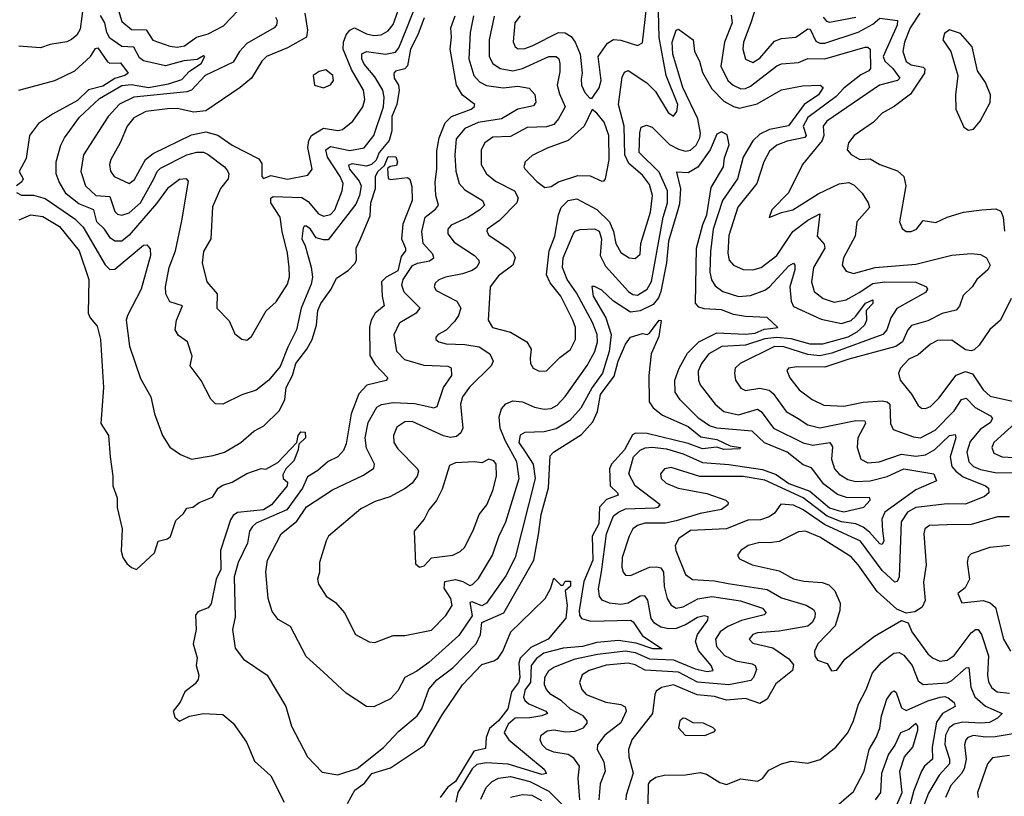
# Model space of a CAD drawing. Extents: x 1245432 to 1420865, y 606325 to 671314.
# Tile 359 of 382: x 1394659 to 1398764, y 642020 to 645258. Entities that reach past the tile are written whole.
import ezdxf

# ---------------------------------------------------------------- set-up
doc = ezdxf.new("R2010")
doc.units = 0

msp = doc.modelspace()

# ---------------------------------------------------------------- linework, layer by layer
at = {"layer": '0CON20XD'}
for points in [[(1396744.7, 645275), (1396723.2, 645245), (1396715.9, 645165.9), (1396724.6, 645145), (1396736.4, 645136.4), (1396765, 645137.6), (1396795, 645148.8), (1396905, 645204.4), (1396933.4, 645203.4), (1396957.6, 645187.6), (1396974.2, 645165), (1396995.8, 645115), (1397004.2, 645035), (1396999.9, 645010.1), (1397001.1, 644985), (1397015, 644954.3), (1397035, 644931.2), (1397045, 644931.2), (1397075, 644974), (1397082.3, 645005), (1397070, 645105), (1397109.9, 645160.1), (1397135, 645175.7), (1397165, 645173.4), (1397235, 645150.4), (1397255, 645161.4), (1397289.2, 645455)], [(1394924.2, 645325), (1394910.6, 645219.4), (1394896.2, 645193.8), (1394875, 645175.5), (1394855, 645165.5), (1394785, 645154.6), (1394745, 645140.4), (1394655, 645147.8)], [(1395725, 645268.8), (1395731.9, 645255), (1395729.5, 645235), (1395720, 645225), (1395605, 645159.3), (1395574.8, 645125), (1395548.3, 645081.7), (1395431.6, 645025), (1395374.7, 644965), (1395355, 644958), (1395134.6, 644935.4), (1395075, 644906.2), (1395026.8, 644855), (1394924.1, 644695), (1394913.9, 644625), (1394933.4, 644565), (1394975.7, 644525.7), (1395035, 644521.6), (1395055, 644458.2), (1395067, 644447), (1395085, 644442.5), (1395115, 644452.9), (1395162.5, 644495), (1395217.3, 644595), (1395231.3, 644625), (1395245, 644638.8), (1395355, 644695.2), (1395396.5, 644706.5), (1395425, 644705.7), (1395445, 644696.8), (1395512.5, 644645), (1395525, 644628.6), (1395530, 644615), (1395527.1, 644595), (1395495.5, 644555), (1395461.8, 644478.2), (1395455.5, 644345), (1395425, 644291.2), (1395419.5, 644245), (1395438.5, 644165), (1395481.2, 644115), (1395480.6, 644055), (1395532.2, 644002.2), (1395555, 643948.8), (1395585, 643926), (1395605, 643922), (1395625, 643937.5), (1395686.4, 644043.6), (1395728.2, 644081.8), (1395775.5, 644155), (1395783.4, 644186.6), (1395782.5, 644225), (1395775.3, 644284.8), (1395753, 644375), (1395744.1, 644435), (1395705.8, 644495), (1395705.9, 644514.1), (1395715, 644521.3), (1395835, 644517.3), (1395860.7, 644500.7), (1395905, 644448.1), (1395925, 644438.9), (1395955, 644445.7), (1395971.8, 644465), (1396003, 644545), (1396007, 644575), (1395994.8, 644605), (1395941.5, 644685), (1395935.3, 644715), (1395955, 644729.4), (1396035, 644712.3), (1396095, 644723.4), (1396135.2, 644775), (1396175.8, 644895), (1396178.4, 644935), (1396172.8, 644965), (1396139.6, 645019.6), (1396095, 645072.2), (1396085.7, 645095), (1396085, 645116.2), (1396103.9, 645126.1), (1396184.1, 645114.1), (1396225, 645122.4), (1396239.7, 645140.3), (1396272.8, 645222.8), (1396308.8, 645315)], [(1395062.6, 645325), (1395085, 645251.1), (1395125, 645217.1), (1395185.5, 645215.5), (1395213.3, 645173.3), (1395285, 645147.3), (1395315, 645143.2), (1395345, 645150), (1395395.5, 645185), (1395445, 645199.8), (1395507.7, 645232.3), (1395568.6, 645295)], [(1397729.8, 645315), (1397706.7, 645245), (1397676.6, 645165), (1397673.8, 645135), (1397685, 645094.4), (1397715, 645080), (1397745, 645097.5), (1397805, 645168.6), (1397835, 645179.8), (1397895, 645185.2), (1397945, 645220.3), (1397955, 645218.5), (1397978.5, 645168.5), (1397995, 645160.5), (1398015, 645160.3), (1398155, 645206.3), (1398215, 645239.4), (1398245, 645264), (1398318.9, 645255), (1398316.5, 645235), (1398258.8, 645105), (1398265.7, 645085), (1398299.1, 645055), (1398328.4, 645015), (1398318.5, 645005), (1398243.1, 644985), (1398023.3, 644835), (1398008.6, 644815), (1398010.8, 644775), (1398004, 644755), (1397922.5, 644655), (1397864.1, 644535.9), (1397794, 644465), (1397783.3, 644433.3), (1397835, 644454.3), (1397882, 644465), (1397987.4, 644532.6), (1398075, 644574.3), (1398115, 644579), (1398138.4, 644568.4), (1398171.5, 644535), (1398196.7, 644495), (1398201.1, 644475), (1398148.5, 644415), (1398141.3, 644355), (1398093.1, 644265), (1398087.8, 644235), (1398105, 644209.4), (1398135, 644199.6), (1398225, 644225.6), (1398395, 644239), (1398545, 644275.8), (1398625, 644283.3), (1398665, 644279.6), (1398690, 644265), (1398705.4, 644235), (1398695.5, 644215), (1398648.6, 644175), (1398630, 644145), (1398591.9, 644108.1), (1398576.5, 644063.5), (1398563.3, 644046.7), (1398505, 644032.7), (1398445, 644003), (1398377, 643983), (1398361.1, 643965), (1398339.3, 643915), (1398311.5, 643895), (1398115, 643842.4), (1398015, 643809.1), (1397898.9, 643811.1), (1397864.6, 643805.4), (1397857.5, 643795), (1397869.5, 643765), (1397908.2, 643715), (1397962.2, 643675), (1398010.9, 643650.9), (1398095, 643646.6), (1398175, 643663.1), (1398255, 643669.3)], [(1395873.6, 644226.4), (1395879.2, 644185), (1395874.4, 644155), (1395832.4, 644055), (1395813.3, 643965), (1395776.6, 643893.4), (1395745, 643812.7), (1395697.3, 643755), (1395645, 643713.5), (1395585, 643694.5), (1395505, 643655.6), (1395475, 643656.7), (1395455, 643675.6), (1395415, 643753.8), (1395369.2, 643815), (1395378.1, 643855), (1395357.9, 643915), (1395321.2, 643941.2), (1395307.3, 643965), (1395311.7, 644005), (1395337.3, 644065), (1395285, 644081.4), (1395268.2, 644115), (1395266.2, 644145), (1395282.4, 644225), (1395308.3, 644295), (1395335, 644418.9), (1395362, 644585), (1395354.2, 644594.2), (1395325, 644592.1), (1395275, 644554.7), (1395228.4, 644491.6), (1395115, 644360), (1395085, 644335.3), (1395055, 644334.7), (1395037.5, 644347.5), (1395012, 644385), (1394980.5, 644415), (1394967.6, 644465), (1394905, 644490.7), (1394852.6, 644532.6), (1394822.5, 644582.5), (1394810.9, 644615), (1394810.8, 644665), (1394830, 644735), (1394844.7, 644765), (1394907.6, 644852.4), (1394990.6, 644929.4), (1395085, 644983.4), (1395125, 644987.5), (1395195, 644976), (1395278.7, 644991.3), (1395335, 645009.4), (1395366.7, 645043.3), (1395414.7, 645075), (1395430.8, 645105), (1395425, 645107.9), (1395398, 645092), (1395343.4, 645086.6), (1395266.6, 645066.6), (1395175, 645086.1), (1395158.7, 645098.7), (1395135, 645143.3), (1395085, 645146.4), (1395035, 645181.9), (1395022.5, 645205), (1395013.5, 645245), (1394995.4, 645275.4)], [(1395847.6, 645285), (1395858.9, 645215), (1395854.2, 645185), (1395775, 645141.1), (1395687.3, 645105), (1395668.2, 645085), (1395625.5, 645014.5), (1395577.5, 644975), (1395435, 644878.4), (1395385, 644873.1), (1395315, 644887.7), (1395275, 644886.3), (1395185, 644874.8), (1395135, 644849.7), (1395106.7, 644815), (1395077.8, 644745), (1395038.7, 644675), (1395032.8, 644655), (1395037.1, 644627.1), (1395051.9, 644605), (1395115, 644574.6), (1395137.8, 644592.2), (1395182.6, 644675), (1395215, 644700), (1395375, 644778), (1395435, 644790.7), (1395485, 644777.1), (1395545, 644734.7), (1395655, 644678.5), (1395668.1, 644658.1), (1395668, 644605), (1395675, 644596.2), (1395705, 644609.1), (1395775, 644593.2), (1395860, 644610), (1395877.3, 644635), (1395860.4, 644725), (1395864.3, 644755), (1395874.5, 644775.5), (1395925, 644805.7), (1395985, 644795.7), (1396005, 644800), (1396047.3, 644835), (1396089.2, 644895), (1396097.2, 644925), (1396091.9, 644965), (1396041.3, 645051.3), (1396007.7, 645135), (1396008.6, 645165), (1396019.5, 645195), (1396035, 645215.2), (1396055, 645224.4), (1396105, 645199), (1396135, 645192.1), (1396165.2, 645194.8), (1396195, 645211.2), (1396215, 645238.8), (1396235, 645292.2)], [(1396994.3, 642005), (1396987, 642095), (1396993.1, 642145), (1396968.4, 642178.4), (1396945, 642193.7), (1396885, 642203.9), (1396855, 642215.8), (1396836.9, 642235), (1396828.4, 642255), (1396833.1, 642275), (1396857.7, 642292.3), (1396885, 642296.7), (1396935, 642288.4), (1396975, 642291.5), (1397009.5, 642305), (1397024.5, 642325), (1397024.5, 642335), (1397007.5, 642355), (1396955, 642383.2), (1396917.5, 642417.5), (1396872.5, 642445), (1396854.8, 642464.8), (1396847.2, 642485), (1396848.4, 642515), (1396865, 642544.6), (1396885, 642558), (1396975, 642593.7), (1397067.7, 642612.3), (1397185, 642626.4), (1397225, 642618.8), (1397285, 642592.5), (1397385, 642588.6), (1397475, 642551.2), (1397525, 642540.6), (1397549.5, 642545), (1397541.8, 642565), (1397488.5, 642628.5), (1397476.6, 642665), (1397484.2, 642695), (1397528.2, 642755), (1397528.5, 642768.5), (1397511.9, 642771.9), (1397485, 642765.9), (1397435.1, 642734.9), (1397395, 642719.7), (1397365, 642717.9), (1397331.5, 642725), (1397305, 642741.9), (1397291.3, 642761.3), (1397277.2, 642837.2), (1397265, 642856.1), (1397245, 642853.8), (1397195, 642824.8), (1397165, 642819.8), (1397118, 642825), (1397087.7, 642837.7), (1397076.4, 642855), (1397071.1, 642885), (1397084.6, 642955.4), (1397105.6, 643115), (1397135, 643188.7), (1397154.6, 643205), (1397185, 643218.1), (1397307.1, 643222.9), (1397321.2, 643225), (1397329.4, 643235), (1397224.1, 643315), (1397198.1, 643365), (1397218.1, 643435), (1397245, 643462.9), (1397266.9, 643473.1), (1397295, 643476.3), (1397355, 643469.3), (1397425, 643448.2), (1397505, 643411.3), (1397615, 643403), (1397755, 643382.6), (1397811.9, 643361.9), (1397865, 643324.6), (1397952.9, 643292.9), (1398035, 643222.7), (1398071.2, 643211.2), (1398095, 643206.7), (1398178, 643225), (1398204, 643255), (1398202.5, 643265), (1398105.6, 643265.6), (1398068.8, 643278.8), (1398011.4, 643321.4), (1397959.6, 643389.6), (1397925, 643402.2), (1397858.5, 643455), (1397763.3, 643493.3), (1397713, 643543), (1397565, 643554.6), (1397534.1, 643565), (1397489.5, 643595), (1397412.7, 643672.7), (1397390.9, 643705), (1397390.3, 643755), (1397407.9, 643805), (1397442.4, 643867.6), (1397490.6, 643915), (1397565, 643952.4), (1397683.1, 643946.9), (1397725, 643951.5), (1397762.2, 643967.8), (1397788.8, 643971.2), (1397820, 643975), (1397775, 644017.1), (1397685, 644020.6), (1397635, 644029.6), (1397585, 644047.9), (1397512.3, 644052.3), (1397489.5, 644059.5), (1397475.6, 644075.6), (1397480.3, 644305), (1397506.2, 644403.8), (1397523.2, 644445), (1397542, 644558), (1397593.2, 644645), (1397597.8, 644682.2), (1397616, 644736), (1397608.8, 644778.8), (1397585, 644790), (1397565, 644781.2), (1397538, 644715), (1397486.4, 644643.6), (1397445, 644619.7), (1397397.3, 644622.7), (1397413.4, 644553.4), (1397410, 644490), (1397399.4, 644455), (1397364, 644335), (1397355.6, 644245), (1397332.2, 644125), (1397321.8, 644098.2), (1397299.4, 644070.6), (1397245, 644043.6), (1397205, 644038.5), (1397135, 644084.5), (1397085, 644130.4), (1397055, 644146.4), (1397044.6, 644145.4), (1397050, 644105), (1397101.9, 644015), (1397124.3, 643945), (1397116.9, 643875), (1397087.9, 643785), (1397045.1, 643724.9), (1396998.6, 643638.6), (1396952.8, 643587.2), (1396895, 643551.6), (1396845, 643539.6), (1396765, 643537.5), (1396745, 643525.6), (1396739.7, 643495), (1396765.9, 643455.9), (1396799, 643405), (1396807.9, 643345), (1396723.8, 643015), (1396685, 642938.5), (1396605, 642824.7), (1396585, 642813.7), (1396545, 642831.1), (1396535, 642827.5), (1396545, 642772.7), (1396489.3, 642690.7), (1396365, 642577.3), (1396315, 642541.4), (1396265, 642515.4), (1396235, 642459.2), (1396205, 642425.6), (1396135, 642393.3), (1396105, 642394.4), (1396020.2, 642450.2), (1395925, 642538.1), (1395852.4, 642602.4), (1395787.5, 642727.5), (1395736.6, 642756.6), (1395711.1, 642791.1), (1395693.9, 642845), (1395685.4, 642955.4), (1395691.5, 643005), (1395748.5, 643115), (1395813.5, 643166.5), (1395855, 643226.7), (1395962.8, 643297.2), (1396091.7, 643358.3), (1396135, 643387.5), (1396137.9, 643405), (1396105, 643471.4), (1396099.6, 643515), (1396112, 643578), (1396148, 643642), (1396166.8, 643653.2), (1396215, 643662.3), (1396305, 643657.9), (1396356.3, 643646.3), (1396385, 643639.3), (1396399.1, 643645), (1396425.2, 643724.8), (1396460.7, 643775), (1396459.1, 643805), (1396445, 643812), (1396345, 643815.7), (1396265, 643839.4), (1396230.9, 643875), (1396219.7, 643945), (1396243.9, 643995), (1396315, 644036.8), (1396327.7, 644055), (1396261.4, 644121.4), (1396251.6, 644151.6), (1396257.6, 644175), (1396296.1, 644233.9), (1396316.5, 644243.5), (1396367.2, 644252.8), (1396385.8, 644265), (1396381.2, 644281.2), (1396341, 644325), (1396334.8, 644375.2), (1396348.8, 644435), (1396391.8, 644468.2), (1396404.1, 644485), (1396393.3, 644525), (1396390.3, 644580.3), (1396398.3, 644635), (1396398.4, 644711.6), (1396407, 644765), (1396431.8, 644828.2), (1396459.2, 644855), (1396540.4, 644885), (1396553.6, 644895), (1396556.2, 644905), (1396504.1, 644944.1), (1396480, 644985), (1396453.9, 645135), (1396459.2, 645185), (1396456.1, 645225), (1396474.5, 645275)], [(1396345, 645265.8), (1396318.7, 645195), (1396287.5, 645135), (1396275, 645065.4), (1396265, 645054), (1396225.9, 645044.1), (1396218.3, 645035), (1396220, 645015), (1396238.5, 644985), (1396240.7, 644965), (1396230.3, 644905), (1396210.6, 644855), (1396209.6, 644795), (1396198.8, 644755), (1396157.9, 644705), (1396145, 644672.4), (1396125, 644655.1), (1396105, 644648), (1396045, 644657.3), (1396028.8, 644651.2), (1396034.1, 644635), (1396074.5, 644585), (1396081.6, 644565), (1396075.3, 644524.7), (1396060.3, 644489.7), (1395945, 644340.8), (1395925, 644340), (1395895, 644349.3), (1395870.7, 644385), (1395855, 644397.5), (1395845, 644396.9), (1395841.1, 644388.9), (1395834.7, 644345), (1395848.8, 644315), (1395873.6, 644226.4)], [(1396550.6, 645275), (1396536.5, 645205), (1396531.6, 645095), (1396552, 645025), (1396575, 644998.9), (1396605, 644984.4), (1396675, 644974.8), (1396735, 644980.9), (1396783.1, 644973.1), (1396806.4, 644946.4), (1396810.8, 644915), (1396800.5, 644899.5), (1396735.2, 644884.8), (1396666.7, 644845), (1396570.3, 644829.7), (1396514.6, 644805), (1396479, 644761), (1396472.7, 644692.7), (1396476.5, 644626.5), (1396490.9, 644575), (1396515, 644548.8), (1396588.1, 644505), (1396596.4, 644485), (1396577.1, 644465), (1396526.5, 644433.5), (1396458.1, 644401.9), (1396444, 644385), (1396443.9, 644365), (1396470.2, 644330.2), (1396555.4, 644275), (1396572.7, 644255), (1396573.8, 644245), (1396563.8, 644225), (1396545, 644211.9), (1396505, 644198), (1396434.2, 644185), (1396405.9, 644174.1), (1396390.2, 644159.8), (1396386.4, 644145), (1396395, 644129.5), (1396480.5, 644085), (1396497.5, 644055), (1396488.2, 644025), (1396470.9, 643999.1), (1396436.1, 643963.9), (1396404, 643945), (1396393.8, 643935), (1396393.8, 643925), (1396406.2, 643915), (1396436.6, 643906.6), (1396515, 643903.3), (1396573.7, 643893.7), (1396619.4, 643865), (1396632.9, 643835), (1396623.8, 643815), (1396534.3, 643725.7), (1396504.8, 643685.2), (1396495.8, 643655), (1396505.7, 643554.3), (1396497.9, 643535), (1396480, 643520), (1396455, 643516.2), (1396425, 643522.6), (1396295, 643582.7), (1396265, 643581.2), (1396230.7, 643559.3), (1396216.8, 643525), (1396218.9, 643495), (1396235, 643468.5), (1396317.7, 643385), (1396321.8, 643375), (1396316.2, 643355), (1396294.5, 643325), (1396266.2, 643303.8), (1396201.2, 643268.8), (1396140.3, 643249.7), (1396081.1, 643218.9), (1395945.8, 643105), (1395935.7, 643085), (1395908.6, 642995), (1395909.2, 642955), (1395900, 642925), (1395904.2, 642905), (1395936, 642855), (1395975, 642828), (1396012.5, 642785), (1396058.8, 642695), (1396115, 642663.8), (1396139.3, 642660.7), (1396215, 642690.5), (1396265, 642690.5), (1396375, 642713.1), (1396435, 642773.8), (1396461.6, 642815), (1396456.4, 642845), (1396427.7, 642887.7), (1396431.7, 642915), (1396475, 642924.5), (1396506, 642916), (1396535, 642899.5), (1396546.8, 642903.2), (1396571.3, 642928.7), (1396630.5, 643025), (1396656.2, 643103.8), (1396686.1, 643165), (1396741.5, 643345), (1396731.7, 643415), (1396682.9, 643502.9), (1396662.5, 643555), (1396658.3, 643601.7), (1396666.7, 643635), (1396685, 643656.8), (1396715, 643668.6), (1396755, 643664.2), (1396805, 643643.1), (1396845, 643633.8), (1396875, 643637.5), (1396898.9, 643651.1), (1396933.4, 643686.6), (1397025, 643816.2), (1397057.2, 643875), (1397067.7, 643915), (1397065.8, 643945), (1397047.3, 643995), (1396979.5, 644119.5), (1396941.5, 644175), (1396922, 644225), (1396924.1, 644265.9), (1396966.2, 644363.8), (1396975, 644376.5), (1396995, 644383.8), (1397055.8, 644385.8), (1397075, 644376.9), (1397083.9, 644343.9), (1397078.1, 644275), (1397100.6, 644230.6), (1397196.6, 644125), (1397215, 644111.9), (1397235, 644108.9), (1397275, 644134.2), (1397293.3, 644166.7), (1397341, 644435)], [(1396636.5, 645273.5), (1396615.6, 645175), (1396616.5, 645105), (1396631.4, 645075), (1396662.2, 645055), (1396715, 645044.8), (1396755.5, 645055), (1396865, 645104.8), (1396895.5, 645105.5), (1396905.8, 645095), (1396910.3, 645075), (1396910.6, 645040.6), (1396900, 644985), (1396908.9, 644948.9), (1396932.8, 644895), (1396905, 644844.6), (1396885, 644821.4), (1396855, 644811.6), (1396775, 644809.3), (1396705, 644771.1), (1396631.6, 644768.4), (1396598.2, 644745), (1396583.1, 644715), (1396582.5, 644655), (1396604.6, 644615), (1396642.5, 644585), (1396721.2, 644545), (1396737.1, 644515), (1396730.7, 644495), (1396659, 644421), (1396607.8, 644385), (1396605.6, 644375), (1396615, 644360), (1396695, 644305.9), (1396715.9, 644285), (1396724.2, 644265), (1396715, 644234.6), (1396655, 644190), (1396619.6, 644145), (1396612.1, 644005), (1396630, 643975), (1396705, 643954.7), (1396773.1, 643915), (1396791.2, 643885), (1396786.9, 643846.9), (1396788.6, 643825), (1396798.8, 643805), (1396825, 643793.3), (1396855, 643794.4), (1396910.8, 643849.1), (1396955, 643882.5), (1396976.2, 643925), (1396975.3, 643974.7), (1396964.7, 644005), (1396914.8, 644105), (1396870.7, 644160.7), (1396854.8, 644195), (1396866.1, 644295), (1396889.7, 644355), (1396905.2, 644445), (1396916.6, 644475), (1396945, 644504.3), (1396981.2, 644511.2), (1397065, 644467.5), (1397117.8, 644415), (1397134.3, 644375), (1397144.7, 644325), (1397165, 644287.1), (1397200, 644265), (1397225, 644262.9), (1397245, 644280), (1397248.9, 644325), (1397288.3, 644455), (1397297.5, 644525), (1397285, 644570.4), (1397255, 644610.5), (1397198.3, 644658.3), (1397181.8, 644695), (1397178.5, 644815), (1397155.2, 644905), (1397171, 645019), (1397180.3, 645039.7), (1397195, 645046.1), (1397273.8, 644995), (1397309.2, 644959.2), (1397361.9, 644871.9), (1397385, 644855.6), (1397398.7, 644875), (1397401.9, 644905), (1397354.3, 645025), (1397324.6, 645184.6), (1397322.6, 645292.6)], [(1397625, 645277.5), (1397629.1, 645245), (1397597.2, 645165), (1397581.9, 645065), (1397611.4, 645005), (1397633.1, 644985), (1397665, 644970), (1397685, 644970.7), (1397705, 644980.9), (1397815, 645065.3), (1397835, 645074.7), (1397905, 645079.6), (1397945, 645096.8), (1398015, 645094.5), (1398183.8, 645143.8), (1398195, 645143.6), (1398204.5, 645135), (1398205.3, 645055), (1398199.5, 645045), (1398165, 645027.7), (1398095, 644972.5), (1398062.4, 644937.6), (1397945, 644850.9), (1397925.2, 644815), (1397938.3, 644775), (1397932.4, 644767.6), (1397857.9, 644752.1), (1397815, 644734.7), (1397785, 644709.6), (1397761.6, 644665), (1397732.5, 644575), (1397652.9, 644477.1), (1397615, 644358.8), (1397610.8, 644285), (1397616.1, 644255), (1397634.8, 644234.8), (1397675, 644216.5), (1397715, 644215.3), (1397750, 644225), (1397815, 644274.7), (1397882.6, 644375), (1397945, 644422), (1397995, 644448.6), (1397983, 644355), (1398012.5, 644322.5), (1398015.8, 644305.8), (1397967.6, 644225), (1397960.5, 644165), (1397971.2, 644125), (1398008.5, 644095), (1398055, 644080.9), (1398105, 644090.2), (1398159.1, 644120.9), (1398215, 644158.2), (1398265, 644165.4), (1398394.4, 644164.4), (1398438.8, 644145), (1398443.3, 644135), (1398435, 644120.6), (1398315, 644053.5), (1398290.7, 644015), (1398274.2, 643965), (1398256.8, 643945), (1398045, 643867.6), (1397995, 643856.6), (1397945, 643861.9), (1397845, 643894.6), (1397805, 643895.1), (1397661.9, 643825), (1397641.8, 643805), (1397638.2, 643785), (1397643.6, 643755), (1397665, 643721.5), (1397685, 643711.8), (1397745, 643721.2), (1397783.9, 643713.9), (1397800, 643700), (1397854.2, 643624.2), (1397903.6, 643595), (1397945, 643568.6), (1397995, 643556.8), (1398145, 643586.7), (1398182.9, 643585), (1398185.3, 643575), (1398152.8, 643515), (1398149.7, 643475), (1398165.3, 643425.3), (1398195, 643410.2), (1398241.4, 643415), (1398335, 643446.9), (1398395, 643438.7), (1398435, 643443.9), (1398473.4, 643466.6), (1398535, 643524.7), (1398559.1, 643529.1), (1398561, 643515), (1398538.5, 643435), (1398544.8, 643395), (1398561.1, 643375), (1398592.5, 643352.6), (1398685.5, 643315), (1398698.5, 643305), (1398698.9, 643285), (1398680.6, 643269.4), (1398601.7, 643238.3), (1398525, 643240), (1398395, 643224.2), (1398360, 643205), (1398334.3, 643165), (1398324.7, 642935), (1398316.9, 642915), (1398306.8, 642913.2), (1398255, 642960.8), (1398164.4, 643084.4), (1398013.4, 643153.4), (1397925.8, 643215), (1397885, 643234.4), (1397831.9, 643238.1), (1397805, 643200.6), (1397784, 643185), (1397746.8, 643173.2), (1397695, 643171.6), (1397605, 643135.2), (1397455, 643128.2), (1397407.1, 643095), (1397391.8, 643065), (1397394.6, 643045), (1397435.2, 642945.2), (1397464.3, 642924.3), (1397555, 642918.9), (1397612.6, 642907.4)], [(1398009, 645269), (1398022.6, 645252.6), (1398035, 645248.6), (1398145, 645268.3)], [(1398411.1, 645285), (1398371.7, 645225), (1398347.8, 645165), (1398340, 645125), (1398355, 645083.5), (1398375, 645070.7), (1398425, 645060.6), (1398432.8, 645052.8), (1398430.8, 645035), (1398372.7, 644947.3), (1398304.3, 644895.7), (1398255, 644868.9), (1398218.7, 644831.3), (1398137.8, 644775), (1398113.6, 644745), (1398108.9, 644715), (1398125, 644695.7), (1398161.2, 644675), (1398205, 644678), (1398245, 644654.6), (1398318.3, 644628.3), (1398344.3, 644605), (1398352.5, 644565), (1398327.1, 644415), (1398337.7, 644387.7), (1398354.4, 644374.4), (1398375, 644374.5), (1398397.5, 644385), (1398425, 644421.4), (1398477.8, 644412.2), (1398525, 644434.5), (1398593.8, 644456.2), (1398670, 644465), (1398729.1, 644469.1), (1398749.3, 644459.3), (1398758.9, 644435), (1398765, 644376.7)], [(1397341, 644435), (1397359.1, 644495), (1397359.4, 644545), (1397325, 644621.9), (1397242, 644705), (1397243.9, 644786.1), (1397250, 644810), (1397271.7, 644818.3), (1397295, 644810), (1397368.4, 644738.4), (1397405, 644717.8), (1397435, 644709.6), (1397455, 644714.8), (1397479, 644735), (1397494.8, 644765), (1397497.5, 644785), (1397486.4, 644845), (1397423.9, 644975), (1397381.9, 645115), (1397379.5, 645165), (1397395, 645214.2), (1397405, 645218.6), (1397466.9, 645175), (1397472.6, 645125), (1397493, 645085), (1397505, 645038.5), (1397545, 644969.4), (1397595, 644918.1), (1397635, 644895.9), (1397659.7, 644889.7), (1397733.1, 644906.9), (1397835, 644965.2), (1397921.9, 644981.9), (1397995.4, 644985.4), (1398008.9, 644975), (1397989.3, 644945), (1397929.2, 644905), (1397864.6, 644815.4), (1397785, 644800.9), (1397745, 644780.7), (1397715, 644752.5), (1397674.4, 644685), (1397651.6, 644595), (1397589.3, 644505), (1397550.3, 644385), (1397538.5, 644291.5), (1397535.8, 644205.8), (1397543.6, 644173.6), (1397558.7, 644148.7), (1397590.6, 644125), (1397655, 644104.3), (1397705, 644107.5), (1397765, 644130.2), (1397785, 644143.7), (1397865, 644231.8), (1397885, 644243.1), (1397890.9, 644235), (1397889.8, 644215), (1397870.2, 644145), (1397874.4, 644085), (1397885, 644061.8), (1397999.5, 644009.5), (1398085, 643991.4), (1398125, 644004), (1398145, 644021.5), (1398185, 644076.8), (1398215, 644090.4), (1398215.2, 644075), (1398188.2, 644045), (1398188.8, 644005), (1398181.4, 643985), (1398149.2, 643955), (1398111.1, 643935), (1398005.2, 643905.2), (1397954.3, 643905.7), (1397875, 643927.3), (1397815, 643933), (1397765, 643927.5), (1397685, 643900.9), (1397585.6, 643895), (1397531.7, 643865), (1397501.1, 643825), (1397487.6, 643792.4), (1397488.1, 643755), (1397496, 643736), (1397558, 643655), (1397594.2, 643624.2), (1397655, 643610.7), (1397735, 643634.8), (1397749.7, 643625), (1397801.3, 643555), (1397925, 643494.1), (1397965, 643483.9), (1398036.8, 643495), (1398047.4, 643477.4), (1398043.7, 643425), (1398055.5, 643385.5), (1398075, 643362.9), (1398110.9, 643340.9), (1398145, 643333), (1398205, 643335.5), (1398275, 643352.9), (1398345, 643385.5), (1398469.5, 643365), (1398480.8, 643335), (1398395, 643297.8), (1398266.2, 643205), (1398253.1, 643175), (1398256.4, 643126.4), (1398261.3, 643085), (1398255, 643069.6), (1398245, 643072.5), (1398201.9, 643121.9), (1398175, 643142.3), (1398145, 643155.7), (1398085, 643164.9), (1398025, 643187.5), (1397924.9, 643264.9), (1397765, 643337.9), (1397675, 643352.9), (1397494, 643354), (1397375, 643390.6), (1397347.5, 643385), (1397330.5, 643365), (1397333.6, 643345), (1397354.4, 643325), (1397404, 643305), (1397522.9, 643282.9), (1397602, 643255), (1397613.1, 643245), (1397611.1, 643235), (1397585, 643215.3), (1397495, 643199), (1397395, 643168.4), (1397350.8, 643159.2), (1397265, 643158.6), (1397235, 643149.5), (1397215.4, 643135), (1397199.4, 643105), (1397171, 643015), (1397169.2, 642975), (1397175, 642954.2), (1397185, 642942.2), (1397205, 642940), (1397285, 642974.8), (1397315, 642977.4), (1397331.9, 642971.9), (1397342.9, 642955), (1397346, 642895), (1397358.1, 642845), (1397375, 642816.4), (1397395, 642804.7), (1397425, 642809.8), (1397486.3, 642843.7), (1397545, 642852.8), (1397664.2, 642835), (1397755.5, 642805), (1397771.1, 642785), (1397763.2, 642776.8), (1397667.4, 642752.6), (1397611.7, 642728.3), (1397579.4, 642705), (1397560.3, 642675), (1397563.8, 642645), (1397596.8, 642606.8), (1397645, 642584.2), (1397712.2, 642572.2), (1397725.5, 642565), (1397731.1, 642548.9), (1397718.7, 642515), (1397707.6, 642502.4), (1397615, 642484.6), (1397485, 642495.7), (1397405, 642537.2), (1397265.8, 642545.8), (1397225, 642567.9), (1397195, 642575.7), (1397103.3, 642566.7), (1397033.5, 642545), (1397003.5, 642526.5), (1396992.3, 642495), (1397002.4, 642465), (1397020, 642445), (1397102, 642412), (1397165, 642403.3), (1397182.3, 642392.3), (1397187.3, 642375), (1397165, 642326), (1397098.8, 642275), (1397067.7, 642235), (1397066.8, 642215), (1397093.4, 642163.4), (1397099.2, 642125), (1397078.6, 642071.4), (1397073.5, 642005)], [(1398615, 644797.5), (1398635, 644802.5), (1398663.3, 644835), (1398705, 644912.5), (1398705.6, 644945), (1398685, 644996.2), (1398652, 645045), (1398630, 645145), (1398580.5, 645200.5), (1398535, 645216.2), (1398515, 645201.2), (1398507.5, 645175), (1398541.4, 645125), (1398570, 645025), (1398560, 644945), (1398561.2, 644885), (1398595, 644810), (1398615, 644797.5)], [(1394655.2, 644964.8), (1394805.6, 645005), (1394888.7, 645045), (1394953.3, 645105), (1394975, 645138.6), (1394985, 645141.5), (1395025, 645082.5), (1395035, 645077.7), (1395079, 645079), (1395110.3, 645035), (1395096.7, 645025), (1395055, 645013.3), (1395005, 644981.5), (1394944.8, 644965.2), (1394898.9, 644921.1), (1394795, 644864.8), (1394737.1, 644825), (1394699.2, 644775), (1394685, 644678.8), (1394656.1, 644625), (1394673.5, 644595), (1394667.9, 644582.1), (1394644.7, 644565)], [(1395925, 644974.3), (1395955, 644986), (1395966.9, 645005), (1395964.3, 645025), (1395935, 645049.2), (1395907.3, 645042.7), (1395882.5, 645025), (1395887.5, 644985), (1395925, 644974.3)], [(1396847.9, 644557.9), (1396875, 644562.7), (1396905, 644582.1), (1396985, 644608.8), (1397036.7, 644606.7), (1397085, 644584.4), (1397095, 644586.2), (1397100.8, 644595), (1397116, 644674), (1397115.5, 644775.5), (1397095, 644830.6), (1397065, 644868.1), (1397045, 644883.3), (1397012, 644815), (1396945.5, 644754.5), (1396857.2, 644722.7), (1396795, 644692.1), (1396765.6, 644665), (1396760, 644645), (1396765, 644636), (1396815, 644583.5), (1396847.9, 644557.9)], [(1394645, 644537.1), (1394666.4, 644526.4), (1394715.9, 644525.9), (1394765, 644512.2), (1394888.3, 644428.3), (1394922.9, 644392.9), (1395015, 644236.5), (1395035, 644217.3), (1395055, 644218.5), (1395175, 644318.5), (1395189.1, 644319.1), (1395202.1, 644302.1), (1395203.5, 644275), (1395165.3, 644135), (1395107.7, 644025), (1395103.1, 644005), (1395116.4, 643896.4), (1395161.7, 643761.7), (1395205.5, 643685), (1395221.1, 643615), (1395254.5, 643524.5), (1395285, 643476), (1395328.8, 643445), (1395375, 643425.5), (1395465, 643440.3), (1395512.5, 643455), (1395580.6, 643495), (1395635, 643542.5), (1395677.1, 643565), (1395741.6, 643628.4), (1395763.6, 643675), (1395769.1, 643725), (1395796.4, 643775), (1395809.3, 643825), (1395855.7, 643885), (1395877.7, 643925), (1395895.5, 643985), (1395902, 644045), (1395914.3, 644075), (1395956.8, 644135), (1395979.8, 644180.2), (1396027.4, 644212.6), (1396057.6, 644242.4), (1396063, 644257), (1396060.8, 644305), (1396079.1, 644345), (1396119.1, 644440.9), (1396123, 644495), (1396141.4, 644555), (1396142, 644605), (1396151.6, 644625), (1396179.2, 644650.8), (1396195, 644687.4), (1396226.3, 644686.4), (1396234.4, 644665), (1396229.4, 644650.6), (1396203.2, 644646.8), (1396192.4, 644637.6), (1396195, 644596.7), (1396205, 644592), (1396275, 644600), (1396285, 644593.3), (1396292.9, 644562.9), (1396294.5, 644505), (1396255.9, 644405), (1396249.8, 644345), (1396267.5, 644305), (1396266.6, 644295), (1396249.6, 644270.4), (1396235, 644211), (1396186.1, 644185), (1396167.4, 644165), (1396169.7, 644105), (1396178.3, 644065), (1396140.4, 644035), (1396123.8, 644005), (1396116.5, 643976.5), (1396117.8, 643857.8), (1396140.2, 643820.2), (1396193.1, 643765), (1396185.9, 643754.1), (1396106.2, 643733.8), (1396072.5, 643697.5), (1396040.8, 643615), (1396019.7, 643490.3), (1396008.3, 643461.7), (1395984.8, 643435.2), (1395945, 643416.2), (1395901.7, 643378.3), (1395858.1, 643351.9), (1395837.9, 643305), (1395772.4, 643215), (1395645, 643158.4), (1395628.8, 643145), (1395617.1, 643125), (1395608.8, 643075), (1395570, 642995), (1395552.9, 642935), (1395556.3, 642766.3), (1395545.5, 642715), (1395557.2, 642637.2), (1395591.7, 642591.7), (1395690, 642525), (1395767.5, 642395), (1395792.1, 642312.1), (1395858.1, 642185), (1395920.3, 642120.3), (1395985, 642109.5), (1396065, 642135.5), (1396175, 642223.1), (1396238.7, 642291.3), (1396316.1, 642355), (1396335.5, 642384.5), (1396364.1, 642465.9), (1396398.4, 642505), (1396464, 642556), (1396561.9, 642655), (1396579.7, 642695), (1396585.9, 642744.1), (1396677.5, 642785), (1396802.4, 643005), (1396821.9, 643111.9), (1396832.3, 643195), (1396863.4, 643306.6), (1396870.5, 643439.5), (1396884.5, 643455.5), (1397000.8, 643529.2), (1397048.2, 643581.8), (1397067, 643625), (1397079.7, 643695), (1397137.8, 643772.2), (1397153.1, 643835), (1397185, 643905.8), (1397205, 643934), (1397255, 643950), (1397275, 643946), (1397285, 643950.8), (1397324.6, 644005), (1397333.3, 644003.3), (1397322.7, 643937.3), (1397291.4, 643865), (1397281.5, 643775), (1397282.9, 643665), (1397299.8, 643639.8), (1397338.5, 643608.5), (1397445, 643561.6), (1397499, 643519), (1397565, 643507.2), (1397620.8, 643480.8), (1397663.8, 643475), (1397661.2, 643468.8), (1397595, 643466.6), (1397565, 643475.4), (1397505, 643469), (1397445, 643491.4), (1397275, 643532.6), (1397225.4, 643534.6), (1397213, 643527), (1397180, 643465), (1397125.5, 643405), (1397117.3, 643385), (1397121, 643315), (1397150.7, 643285), (1397153.5, 643275), (1397105, 643257.1), (1397075.7, 643225), (1397073.7, 643156.3), (1397044.7, 643105), (1397048.5, 643005), (1397011, 642915), (1396991, 642795), (1396992.3, 642775), (1397001.1, 642761.1), (1397039.6, 642750.4)], [(1394656.4, 644423.6), (1394705, 644444.6), (1394755, 644437.6), (1394825, 644396.5), (1394906.8, 644295), (1394946.7, 644175), (1394944.2, 644035), (1394952, 644015), (1394980.9, 643980.9), (1394995.2, 643925), (1395007.8, 643725), (1394997.1, 643575), (1395028.5, 643525), (1395035.4, 643435.4)], [(1398792.5, 644095), (1398747.5, 644005), (1398703.9, 643966.1), (1398659.2, 643900.8), (1398638.1, 643881.9), (1398625, 643877.2), (1398601.7, 643881.7), (1398545, 643921.6), (1398485, 643920.2), (1398455.5, 643905), (1398405, 643860.4), (1398365, 643842.2), (1398331.4, 643805), (1398322.9, 643785), (1398330, 643755), (1398376.7, 643696.7), (1398405, 643650), (1398418.9, 643638.9), (1398435, 643637.1), (1398455.5, 643645), (1398490.5, 643679.5), (1398563.7, 643776.3), (1398601.5, 643791.5), (1398631, 643781), (1398675.9, 643715), (1398705, 643688.6), (1398797.3, 643667.3)], [(1398255, 643669.3), (1398275.2, 643665.2), (1398286.4, 643655), (1398289.6, 643575), (1398300.1, 643550.1), (1398385, 643519.3), (1398415, 643514.8), (1398475, 643546.1), (1398555, 643626.9), (1398585, 643674.7), (1398605, 643679.4), (1398641.6, 643641.6), (1398705.8, 643605.8), (1398713.9, 643595), (1398705, 643577.5), (1398665, 643551.4), (1398620.8, 643499.2), (1398607.5, 643455), (1398615.3, 643415), (1398635.9, 643395), (1398665, 643382.1), (1398725, 643370.1), (1398799.2, 643369.2)], [(1398807.8, 643575), (1398719.7, 643495), (1398712, 643475), (1398720.6, 643450.6), (1398755.2, 643435.2), (1398907.7, 643427.7)], [(1395035.4, 643435.4), (1395047.5, 643355), (1395047.5, 643315), (1395065.4, 643265), (1395065.6, 643224.4), (1395085.5, 643135), (1395082.1, 643042.1), (1395089.2, 643015), (1395105, 642991.2), (1395124.2, 642974.2), (1395145, 642966.2), (1395220, 643035), (1395236.4, 643083.6), (1395275, 643093.3), (1395287, 643103), (1395309.9, 643170.1), (1395341.1, 643198.9), (1395355, 643221.2), (1395380, 643225), (1395406.7, 643245), (1395462.9, 643267.1), (1395486, 643305), (1395505, 643317.8), (1395545, 643330), (1395605, 643365.8), (1395665, 643386.7), (1395685, 643383.8), (1395735, 643411.4), (1395814.3, 643495), (1395819.7, 643525), (1395830.6, 643539.4), (1395848.2, 643538.2), (1395850.7, 643515), (1395822.3, 643487.7), (1395820, 643465), (1395801.1, 643418.9), (1395768.8, 643385), (1395755, 643360), (1395757.5, 643345), (1395775, 643330), (1395773.3, 643315), (1395708.1, 643235), (1395675, 643214.8), (1395567, 643203), (1395549, 643191), (1395537.5, 643172.5), (1395496.4, 643045), (1395496.5, 642965), (1395477.3, 642925), (1395457.5, 642822.5), (1395445, 642805.5), (1395401.3, 642788.7), (1395391.1, 642775), (1395394.8, 642715), (1395381.2, 642655), (1395397.8, 642597.8), (1395394.9, 642565), (1395404.9, 642525), (1395403.1, 642506.9), (1395390.8, 642489.1), (1395347, 642455), (1395328.1, 642411.9), (1395298.8, 642375), (1395305, 642349.2), (1395325, 642333.8), (1395365.9, 642354.1), (1395425, 642364.5), (1395505, 642360.6), (1395548.6, 642325), (1395604.6, 642245), (1395613.3, 642223.3), (1395637, 642167), (1395705, 642104.5), (1395761.1, 641995)], [(1396325, 642976), (1396345, 642980.8), (1396375.6, 643014.4), (1396465, 643025.6), (1396495, 643040), (1396515, 643058.6), (1396552.7, 643135), (1396573.6, 643195), (1396605.9, 643235), (1396630.9, 643295), (1396646.5, 643355), (1396645.4, 643405), (1396635, 643419.4), (1396615, 643425.7), (1396585, 643410), (1396554.5, 643414.5), (1396475, 643410.8), (1396450.8, 643399.2), (1396419.8, 643300.2), (1396396.1, 643253.9), (1396364.7, 643215), (1396344.7, 643175.3), (1396303.3, 643125), (1396308.8, 642988.8), (1396325, 642976)], [(1398785, 643184.6), (1398735, 643185.8), (1398625, 643153.3), (1398525, 643151.8), (1398451.6, 643148.4), (1398431.8, 643135), (1398427.7, 643115), (1398437.3, 642985), (1398427.5, 642912.5), (1398433.4, 642836.6), (1398420.8, 642809.1), (1398390.5, 642789.5), (1398355, 642783.5), (1398315, 642800.4), (1398234.1, 642874.1), (1398155.1, 642985.1), (1398125, 643018.2), (1397995, 643101), (1397935, 643125.8), (1397905, 643122.9), (1397825, 643082.8), (1397785, 643076.5), (1397745, 643078.2), (1397696.2, 643065), (1397665.7, 643045), (1397651.2, 643025), (1397660, 643010), (1397712, 642985), (1397825, 642960), (1397885, 642927.3), (1397927.6, 642917.6), (1398005, 642911.2), (1398032.3, 642902.3), (1398057.1, 642877.1), (1398078.8, 642825), (1398078.6, 642795), (1398059.2, 642730.8), (1397985.6, 642655), (1397971.8, 642625), (1397973.6, 642605), (1397985, 642588), (1398025, 642573.3), (1398042.9, 642542.9), (1398065, 642545.6), (1398098.5, 642591.5), (1398222.8, 642687.2), (1398335, 642753.1), (1398363.5, 642743.5), (1398378.8, 642705), (1398445, 642613.3), (1398465, 642596.6), (1398495, 642583.3), (1398525, 642588.2), (1398555, 642606.8), (1398625, 642701.1), (1398644.3, 642715), (1398655, 642715.4), (1398669.2, 642695), (1398698.5, 642605), (1398693.7, 642525), (1398697.5, 642497.5), (1398711.8, 642471.8), (1398733.5, 642455), (1398785, 642449.3)], [(1398785, 643066), (1398702.9, 643057.1), (1398625, 643031.2), (1398613.2, 643016.8), (1398609.2, 642995), (1398618, 642925), (1398600.3, 642889.7), (1398570, 642865), (1398586.4, 642826.4), (1398675, 642836.4), (1398705, 642826.9), (1398727, 642807), (1398760.3, 642675), (1398789.6, 642625)], [(1396025, 641989.3), (1396055.2, 642045), (1396095.6, 642074.4), (1396127, 642115), (1396205, 642138.7), (1396346.6, 642233.4), (1396420.2, 642359.8), (1396504.6, 642485), (1396585, 642569.4), (1396635.5, 642584.5), (1396653.6, 642596.4), (1396672.9, 642625), (1396706, 642705), (1396746.5, 642745), (1396848.8, 642845), (1396872, 642885), (1396885, 642930), (1396915, 642900), (1396925, 642900), (1396933, 642917), (1396955, 642917.5), (1396955, 642896.7), (1396933.3, 642876.7), (1396940.9, 642815), (1396935, 642762), (1396862.5, 642675), (1396789.6, 642640.4), (1396744.5, 642595.5), (1396739, 642575), (1396743.9, 642515), (1396738.3, 642495), (1396709.7, 642455), (1396694, 642385), (1396655, 642334.5), (1396617.5, 642302.5), (1396603.9, 642265), (1396600.9, 642219.1), (1396552.2, 642207.8), (1396475, 642081.9), (1396442.9, 642057.1), (1396411.8, 642015)], [(1397612.6, 642907.4), (1397775, 642882.1), (1397835, 642847.7), (1397937.2, 642817.2), (1397968.7, 642798.7), (1397974.7, 642785), (1397973.4, 642765), (1397962.9, 642745), (1397945, 642729.5), (1397825, 642709.1), (1397735, 642700.9), (1397715, 642694.4), (1397700, 642675), (1397715, 642658.2), (1397798.6, 642638.6), (1397865, 642593.5), (1397885, 642568.6), (1397881.2, 642545), (1397811.7, 642488.3), (1397774.9, 642425.1), (1397745, 642407.4), (1397685, 642427.5), (1397605, 642421), (1397555, 642435.5), (1397483.5, 642443.5), (1397385, 642485.2), (1397335, 642474.1), (1397312.2, 642457.8), (1397306.9, 642445), (1397296.3, 642365), (1397210.4, 642255), (1397197.3, 642215), (1397198.8, 642185), (1397216.8, 642116.8), (1397187.1, 642025), (1397185.8, 642005)], [(1397039.6, 642750.4), (1397205, 642754.8), (1397216.8, 642746.8), (1397255, 642688.4), (1397337.5, 642635), (1397298, 642635), (1397229.1, 642659.1), (1397155, 642670.1), (1397065, 642660.7), (1397005, 642644.1), (1396925, 642637.6), (1396843.6, 642616.4), (1396812.8, 642595), (1396791.4, 642565), (1396787.8, 642495), (1396766.7, 642465), (1396758.8, 642435), (1396765, 642419.7), (1396781.7, 642405), (1396852.3, 642375), (1396858.5, 642365), (1396835, 642355.2), (1396785, 642347.3), (1396725, 642345.5), (1396695, 642320.9), (1396678.7, 642285), (1396697.7, 642255), (1396845, 642132.9), (1396855.5, 642115), (1396835, 642110.8), (1396695, 642154), (1396605, 642159.3), (1396565, 642152.4), (1396545, 642134.8), (1396485.6, 642035), (1396477.5, 641995)], [(1397279.4, 641985), (1397280.2, 642069.8), (1397289.1, 642085), (1397310.8, 642099.2), (1397345, 642108.2), (1397435, 642110), (1397495, 642119.1), (1397521.5, 642111.5), (1397577.1, 642077.1), (1397605, 642069.6), (1397665, 642092.8), (1397735, 642082.9), (1397755, 642094.2), (1397781.7, 642128.3), (1397835, 642155.6), (1397875, 642165.7), (1397945, 642158.1), (1397996.2, 642173.8), (1398062, 642225), (1398110.9, 642285), (1398135.4, 642335), (1398155.3, 642404.7), (1398188.4, 642465), (1398214.1, 642535), (1398252.4, 642577.6), (1398302.7, 642617.3), (1398325, 642619.4), (1398345, 642608.2), (1398380, 642565), (1398405, 642501.9), (1398425.8, 642485.8), (1398525, 642492.6), (1398545, 642502.7), (1398605, 642555.3), (1398616.5, 642556.5), (1398623.7, 642475), (1398640.4, 642435), (1398685, 642395.6), (1398754.2, 642365), (1398735.5, 642345), (1398701.9, 642328.1), (1398665.7, 642324.3), (1398590.8, 642329.2), (1398555, 642320.7), (1398533.6, 642305), (1398518.6, 642275), (1398515.5, 642235.5), (1398535.4, 642175), (1398535.5, 642155), (1398491.6, 642108.4), (1398447.7, 642032.3), (1398429.5, 641985)], [(1398045, 641962.2), (1398135, 642040), (1398179.2, 642125), (1398199.8, 642215), (1398229.7, 642265), (1398245, 642304.2), (1398251.1, 642355), (1398273.6, 642425), (1398295, 642453.9), (1398305, 642460), (1398313.1, 642453.1), (1398335, 642389.2), (1398355, 642377.4), (1398445, 642418.2), (1398496.5, 642433.5), (1398516.3, 642436.3), (1398530.3, 642430.3), (1398555, 642411.5), (1398559.1, 642395), (1398506.6, 642365), (1398481.2, 642328.8), (1398463.4, 642225), (1398464, 642175), (1398430.8, 642145), (1398419, 642125), (1398386, 642044), (1398362.3, 641955)], [(1397515, 642274), (1397555, 642290), (1397560, 642295), (1397550, 642305), (1397510, 642325), (1397465.9, 642325.9), (1397435, 642344), (1397425, 642345.8), (1397410.8, 642335), (1397405.9, 642305.9), (1397432.5, 642275), (1397515, 642274)], [(1398307.7, 641965), (1398338.5, 642035), (1398328.7, 642125), (1398348.3, 642185), (1398382.9, 642225), (1398403.8, 642295), (1398402.8, 642312.8), (1398395, 642323.5), (1398365, 642298.8), (1398330.9, 642285), (1398307.1, 642232.9), (1398281.2, 642195), (1398251.6, 642115), (1398247.4, 642035), (1398225.6, 642005)], [(1398868.7, 642291.3), (1398725, 642268.3), (1398685, 642266.4), (1398635, 642273.8), (1398612.1, 642265), (1398602.8, 642255), (1398597.9, 642235), (1398604.1, 642175), (1398596.3, 642135), (1398585.6, 642114.4), (1398540.8, 642065), (1398518.1, 642015)], [(1398785, 642189.7), (1398715, 642180), (1398693.2, 642155), (1398652.2, 642035), (1398654.3, 642015)], [(1396581.5, 642008.5), (1396603.7, 642056.3), (1396628.6, 642081.4), (1396655, 642094.8), (1396705, 642102.3), (1396785, 642081.5), (1396865, 642040.9), (1396925, 641981.8)], [(1396835, 642000.5), (1396795, 642023.6), (1396755, 642025.7), (1396705, 642015.2)]]:
    msp.add_lwpolyline(points, dxfattribs=at)

doc.saveas('drawing.dxf')
